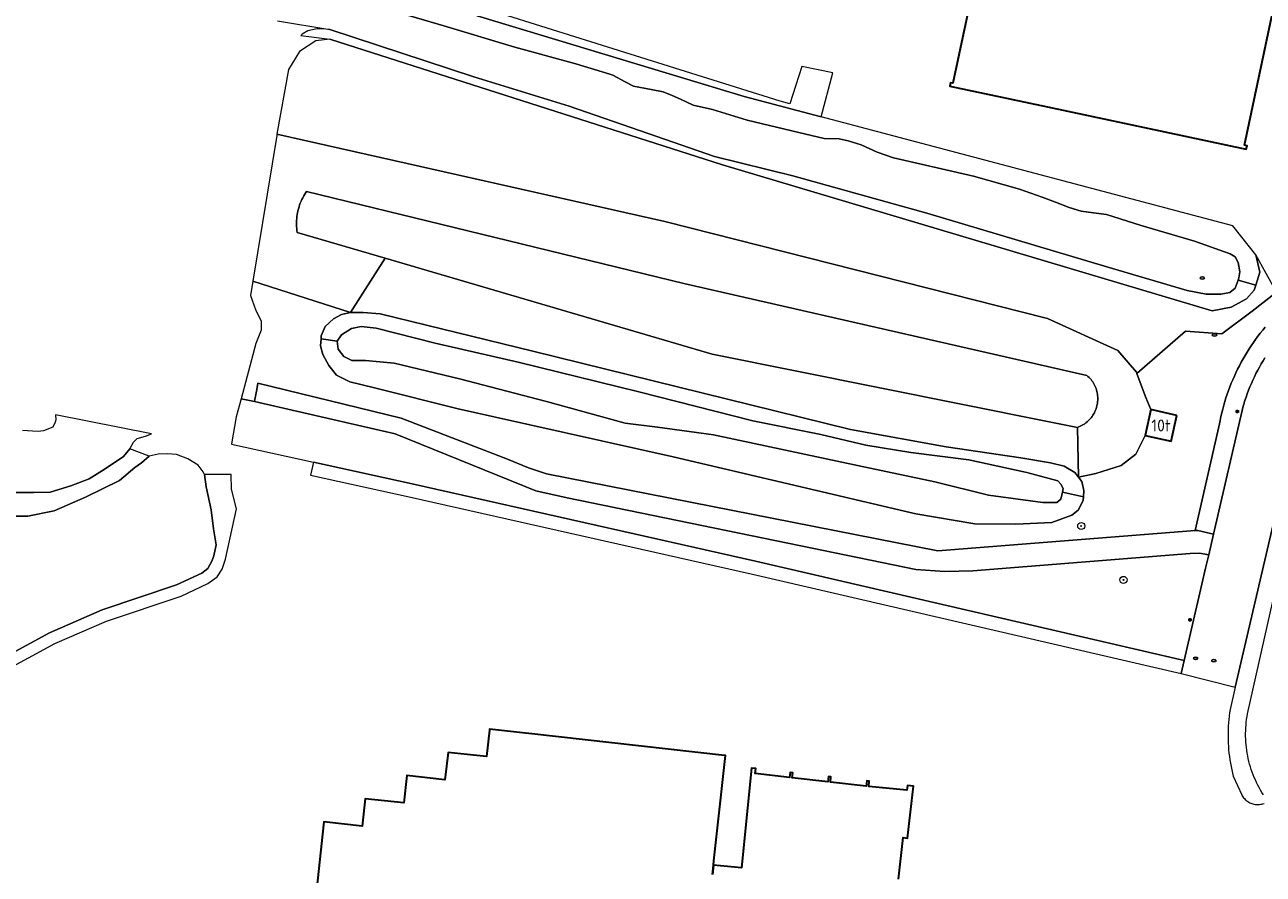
# Model space of a CAD drawing. Header units: metres. Extents: x 152610 to 160096, y 456114 to 462495.
# Tile 639 of 656: x 157025 to 157165, y 461739 to 461834. Entities that reach past the tile are written whole.
import ezdxf
from ezdxf.enums import TextEntityAlignment as Align

# ---------------------------------------------------------------- set-up
doc = ezdxf.new("R2010")
doc.units = ezdxf.units.M
doc.header["$LTSCALE"] = 0.5
doc.layers.get('0').update_dxf_attribs({"linetype": 'CONTINUOUS'})
for name, color, linetype, lineweight in [('B-PV-GR-BEPLANTING_CULTUUR_BOSPLANTSOEN-GV', 251, 'CONTINUOUS', 18), ('B-PV-GR-BEPLANTING_CULTUUR_HEESTERS-GV', 251, 'CONTINUOUS', 18), ('B-PV-GR-BOOM-S', 251, 'CONTINUOUS', 25), ('B-PV-GW-TALUD_KRUIN-G', 251, 'CONTINUOUS', 18), ('B-PV-IE-MEUBILAIR-S', 251, 'CONTINUOUS', 25), ('B-PV-OG-BEBOUWING-GV', 6, 'CONTINUOUS', 35), ('B-PV-OG-BEBOUWING-T18', 1, 'CONTINUOUS', 18), ('B-PV-OG-TERREIN_BEGROEID-GV', 251, 'CONTINUOUS', 18), ('B-PV-OG-TERREIN_OEVER-GV', 251, 'CONTINUOUS', 18), ('B-PV-OG-WATER_MEER-GV', 251, 'CONTINUOUS', 18), ('B-PV-OG-WATER_SLOOT-GV', 251, 'CONTINUOUS', 18), ('B-PV-VH-OPENVERHARDING_BETONSTRAATSTEEN-GV', 251, 'CONTINUOUS', 18), ('B-PV-VH-OPENVERHARDING_TEGEL-GV', 251, 'CONTINUOUS', 18)]:
    doc.layers.add(name, color=color, linetype=linetype, lineweight=lineweight)
doc.styles.add('NLCS-ISO', font='NLCS-ISO.ttf')
doc.styles.add('NLCS-ISO-M750-T18', font='NLCS-ISO.ttf', dxfattribs={"height": 1.35})

# ---------------------------------------------------------------- blocks, each defined once
blk = doc.blocks.new('SIE-MEUBILAIR_PAAL_LICHTMAST-SO')
for points in [[(-0.62, 0), (-1, 0)], [(-0.71, 0.71), (-0.44, 0.44)], [(0, 1), (0, 0.62)], [(0.44, 0.44), (0.71, 0.71)], [(1, 0), (0.62, 0)], [(-0.71, -0.71), (-0.44, -0.44)], [(0, -0.62), (0, -1)], [(0.44, -0.44), (0.71, -0.71)]]:
    blk.add_lwpolyline(points)
blk.add_circle((0, 0), 0.5)
blk = doc.blocks.new('SIE-MEUBILAIR_PUT_RIOOLPUT-SO')
blk.add_ellipse((0, 0), major_axis=(1.25, 0), ratio=0.54)
at = {"style": 'NLCS-ISO'}
blk.add_text('ri', height=0.75, dxfattribs=at).set_placement((-0.04, 0.07), align=Align.MIDDLE_CENTER)
blk = doc.blocks.new('SGR-BOOM_GBKN-SO')
at = {"linetype": 'ByBlock', "lineweight": 18}
h = blk.add_hatch(color=0, dxfattribs=at)
h.dxf.hatch_style = 1
edge = h.paths.add_edge_path()
edge.add_arc((0, 0), 0.25, 0, 360)
at = {"color": 0, "linetype": 'ByBlock', "lineweight": 18}
for radius in [2, 0.25]:
    blk.add_circle((0, 0), radius, dxfattribs=at)
at = {"color": 0, "linetype": 'ByBlock', "lineweight": 18, "style": 'NLCS-ISO'}
blk.add_attdef('SOORT', (2.5, 0), '', height=1.5, dxfattribs=at)

msp = doc.modelspace()

# ---------------------------------------------------------------- linework, layer by layer
at = {"layer": 'B-PV-GR-BEPLANTING_CULTUUR_BOSPLANTSOEN-GV', "flags": 128}
for points in [[(157103.84, 461818.591), (157059.589, 461832.764), (157057.979, 461832.553), (157056.14, 461831.352), (157054.901, 461829.327), (157053.609, 461822.049), (157097.327, 461812.216), (157140.309, 461801.349), (157140.441, 461801.289), (157148.365, 461797.698), (157150.47, 461795.266), (157150.521, 461795.128), (157155.986, 461799.859), (157160.085, 461799.586), (157163.491, 461802.135), (157166.241, 461804.286), (157163.911, 461808.461), (157164.367, 461806.502), (157163.926, 461805.052), (157163.751, 461804.475), (157162.856, 461803.529), (157161.155, 461802.581), (157158.991, 461802.174)], [(157097.327, 461812.216), (157053.609, 461822.049), (157053.586, 461821.922), (157050.896, 461805.49), (157061.914, 461801.97), (157065.818, 461808.079), (157055.899, 461810.984), (157055.867, 461811.206), (157055.842, 461811.429), (157055.826, 461811.653), (157055.818, 461811.878), (157055.817, 461812.102), (157055.825, 461812.326), (157055.841, 461812.55), (157055.864, 461812.773), (157055.896, 461812.996), (157055.935, 461813.217), (157055.982, 461813.436), (157056.038, 461813.654), (157056.1, 461813.869), (157056.171, 461814.082), (157056.249, 461814.293), (157056.334, 461814.501), (157056.427, 461814.705), (157056.527, 461814.906), (157056.634, 461815.103), (157056.748, 461815.297), (157056.869, 461815.486), (157056.943, 461815.595), (157099.483, 461805.258), (157140.441, 461795.908), (157144.885, 461794.893), (157145.009, 461794.784), (157145.128, 461794.669), (157145.241, 461794.548), (157145.348, 461794.422), (157145.449, 461794.291), (157145.544, 461794.155), (157145.632, 461794.015), (157145.713, 461793.871), (157145.786, 461793.723), (157145.853, 461793.571), (157145.912, 461793.417), (157145.964, 461793.26), (157146.008, 461793.1), (157146.044, 461792.939), (157146.073, 461792.776), (157146.093, 461792.612), (157146.106, 461792.447), (157146.11, 461792.281), (157146.107, 461792.116), (157146.096, 461791.951), (157146.076, 461791.787), (157146.049, 461791.623), (157146.014, 461791.462), (157145.971, 461791.302), (157145.92, 461791.144), (157145.862, 461790.99), (157145.797, 461790.838), (157145.724, 461790.689), (157145.644, 461790.544), (157145.557, 461790.404), (157145.463, 461790.267), (157145.363, 461790.135), (157145.257, 461790.009), (157145.145, 461789.887), (157145.027, 461789.771), (157144.903, 461789.661), (157144.775, 461789.557), (157144.641, 461789.459), (157144.503, 461789.368), (157144.361, 461789.284), (157144.214, 461789.207), (157144.065, 461789.137), (157143.911, 461789.074), (157143.819, 461789.04), (157143.934, 461783.43), (157145.9, 461783.845), (157148.744, 461784.758), (157150.397, 461786.03), (157151.453, 461788.129), (157152.109, 461791.041), (157151.538, 461792.396), (157151.017, 461793.792), (157150.521, 461795.128), (157150.47, 461795.266), (157148.365, 461797.698), (157140.441, 461801.289), (157140.309, 461801.349)], [(157099.483, 461805.258), (157056.943, 461815.595), (157056.869, 461815.486), (157056.748, 461815.297), (157056.634, 461815.103), (157056.527, 461814.906), (157056.427, 461814.705), (157056.334, 461814.501), (157056.249, 461814.293), (157056.171, 461814.082), (157056.1, 461813.869), (157056.038, 461813.654), (157055.982, 461813.436), (157055.935, 461813.217), (157055.896, 461812.996), (157055.864, 461812.773), (157055.841, 461812.55), (157055.825, 461812.326), (157055.817, 461812.102), (157055.818, 461811.878), (157055.826, 461811.653), (157055.842, 461811.429), (157055.867, 461811.206), (157055.899, 461810.984), (157065.818, 461808.079), (157102.641, 461797.296), (157140.441, 461789.717), (157143.819, 461789.04), (157143.911, 461789.074), (157144.065, 461789.137), (157144.214, 461789.207), (157144.361, 461789.284), (157144.503, 461789.368), (157144.641, 461789.459), (157144.775, 461789.557), (157144.903, 461789.661), (157145.027, 461789.771), (157145.145, 461789.887), (157145.257, 461790.009), (157145.363, 461790.135), (157145.463, 461790.267), (157145.557, 461790.404), (157145.644, 461790.544), (157145.724, 461790.689), (157145.797, 461790.838), (157145.862, 461790.99), (157145.92, 461791.144), (157145.971, 461791.302), (157146.014, 461791.462), (157146.049, 461791.623), (157146.076, 461791.787), (157146.096, 461791.951), (157146.107, 461792.116), (157146.11, 461792.281), (157146.106, 461792.447), (157146.093, 461792.612), (157146.073, 461792.776), (157146.044, 461792.939), (157146.008, 461793.1), (157145.964, 461793.26), (157145.912, 461793.417), (157145.853, 461793.571), (157145.786, 461793.723), (157145.713, 461793.871), (157145.632, 461794.015), (157145.544, 461794.155), (157145.449, 461794.291), (157145.348, 461794.422), (157145.241, 461794.548), (157145.128, 461794.669), (157145.009, 461794.784), (157144.885, 461794.893), (157140.441, 461795.908)], [(157102.641, 461797.296), (157065.818, 461808.079), (157061.914, 461801.97), (157063.318, 461801.973), (157065.252, 461801.84), (157082.434, 461797.626), (157104.222, 461792.273), (157118.248, 461788.787), (157129.025, 461786.858), (157137.453, 461785.614), (157140.769, 461785.047), (157142.312, 461784.66), (157143.51, 461783.972), (157143.934, 461783.43), (157143.819, 461789.04), (157140.441, 461789.717)]]:
    msp.add_lwpolyline(points, close=True, dxfattribs=at)
at = {"layer": 'B-PV-GR-BEPLANTING_CULTUUR_HEESTERS-GV', "flags": 128}
msp.add_lwpolyline([(157155.858, 461762.778), (157107.531, 461773.975), (157068.863, 461782.685), (157057.721, 461785.139), (157057.398, 461783.677), (157068.525, 461781.227), (157107.192, 461772.517), (157155.519, 461761.32)], close=True, dxfattribs=at)
at = {"layer": 'B-PV-GW-TALUD_KRUIN-G', "flags": 128}
msp.add_lwpolyline([(157065.818, 461808.079), (157055.899, 461810.984), (157055.867, 461811.206), (157055.842, 461811.429), (157055.826, 461811.653), (157055.818, 461811.878), (157055.817, 461812.102), (157055.825, 461812.326), (157055.841, 461812.55), (157055.864, 461812.773), (157055.896, 461812.996), (157055.935, 461813.217), (157055.982, 461813.436), (157056.038, 461813.654), (157056.1, 461813.869), (157056.171, 461814.082), (157056.249, 461814.293), (157056.334, 461814.501), (157056.427, 461814.705), (157056.527, 461814.906), (157056.634, 461815.103), (157056.748, 461815.297), (157056.869, 461815.486), (157056.943, 461815.595), (157099.483, 461805.258), (157140.441, 461795.908), (157144.885, 461794.893), (157145.009, 461794.784), (157145.128, 461794.669), (157145.241, 461794.548), (157145.348, 461794.422), (157145.449, 461794.291), (157145.544, 461794.155), (157145.632, 461794.015), (157145.713, 461793.871), (157145.786, 461793.723), (157145.853, 461793.571), (157145.912, 461793.417), (157145.964, 461793.26), (157146.008, 461793.1), (157146.044, 461792.939), (157146.073, 461792.776), (157146.093, 461792.612), (157146.106, 461792.447), (157146.11, 461792.281), (157146.107, 461792.116), (157146.096, 461791.951), (157146.076, 461791.787), (157146.049, 461791.623), (157146.014, 461791.462), (157145.971, 461791.302), (157145.92, 461791.144), (157145.862, 461790.99), (157145.797, 461790.838), (157145.724, 461790.689), (157145.644, 461790.544), (157145.557, 461790.404), (157145.463, 461790.267), (157145.363, 461790.135), (157145.257, 461790.009), (157145.145, 461789.887), (157145.027, 461789.771), (157144.903, 461789.661), (157144.775, 461789.557), (157144.641, 461789.459), (157144.503, 461789.368), (157144.361, 461789.284), (157144.214, 461789.207), (157144.065, 461789.137), (157143.911, 461789.074), (157143.819, 461789.04)], dxfattribs=at)
at = {"layer": 'B-PV-OG-BEBOUWING-GV', "flags": 128}
for points in [[(157136.303, 461856.591), (157135.921, 461856.678), (157129.776, 461827.785), (157129.51, 461827.838), (157129.438, 461827.452), (157140.441, 461825.121), (157162.825, 461820.378), (157162.936, 461820.739), (157162.663, 461820.802), (157168.775, 461849.705), (157168.37, 461849.77), (157168.345, 461849.491), (157140.441, 461855.418), (157136.248, 461856.308)], [(157155.031, 461790.382), (157152.109, 461791.041), (157151.453, 461788.129), (157154.381, 461787.474)]]:
    msp.add_lwpolyline(points, close=True, dxfattribs=at)
for points in [[(157102.689, 461738.704), (157102.806, 461739.762), (157102.856, 461740.22), (157103.342, 461744.632), (157104.164, 461752.096), (157104.039, 461752.11), (157081.99, 461754.56), (157081.619, 461754.602), (157077.576, 461755.051), (157077.564, 461754.94), (157077.23, 461751.974), (157075.044, 461752.213), (157072.9, 461752.447), (157072.55, 461749.376), (157068.246, 461749.828), (157067.895, 461746.752), (157063.567, 461747.237), (157063.208, 461744.16), (157058.898, 461744.636), (157058.053, 461736.93)], [(157123.65, 461738.164), (157124.167, 461742.849), (157124.684, 461742.792), (157125.337, 461748.662), (157124.662, 461748.734), (157124.609, 461748.197), (157120.309, 461748.619), (157120.368, 461749.213), (157120.085, 461749.241), (157120.026, 461748.641), (157115.979, 461749.089), (157116.047, 461749.691), (157115.772, 461749.723), (157115.704, 461749.12), (157111.691, 461749.575), (157111.76, 461750.162), (157111.452, 461750.198), (157111.383, 461749.611), (157107.505, 461750.054), (157107.562, 461750.639), (157107.082, 461750.686), (157105.978, 461739.45), (157102.806, 461739.762), (157102.689, 461738.704)]]:
    msp.add_lwpolyline(points, dxfattribs=at)
at = {"layer": 'B-PV-OG-TERREIN_BEGROEID-GV', "flags": 128}
for points in [[(157032.633, 461850.117), (157031.556, 461850.328), (157031.335, 461849.193), (157032.195, 461848.952), (157054.73, 461841.892), (157055.302, 461841.713), (157106.247, 461826.313), (157114.931, 461824.016), (157116.254, 461828.966), (157112.778, 461829.692), (157111.402, 461825.473), (157110.33, 461825.761)], [(157051.085, 461791.967), (157049.569, 461792.269), (157049.032, 461790.244), (157048.51, 461787.181), (157048.51, 461787.168), (157057.721, 461785.139), (157068.863, 461782.685), (157107.531, 461773.975), (157155.858, 461762.778), (157157.853, 461771.386), (157158.267, 461773.173), (157158.617, 461774.683), (157157.56, 461774.862), (157156.525, 461774.86), (157132.039, 461772.909), (157128.863, 461772.809), (157125.594, 461773.054), (157113.918, 461775.441), (157086.329, 461781.124), (157082.782, 461781.898), (157077.045, 461784.231), (157066.93, 461788.325)]]:
    msp.add_lwpolyline(points, close=True, dxfattribs=at)
for points in [[(157166.241, 461804.286), (157163.491, 461802.135), (157160.085, 461799.586), (157155.986, 461799.859), (157150.521, 461795.128), (157151.017, 461793.792), (157151.538, 461792.396), (157152.109, 461791.041), (157155.031, 461790.382), (157154.381, 461787.474), (157151.453, 461788.129), (157150.397, 461786.03), (157148.744, 461784.758), (157145.9, 461783.845), (157143.934, 461783.43), (157144.319, 461782.939), (157144.528, 461781.926), (157144.487, 461781.231), (157144.462, 461780.821), (157143.912, 461779.738), (157143.2, 461779.161), (157140.947, 461778.326), (157136.873, 461778.132), (157132.27, 461778.189), (157125.592, 461779.3), (157098.254, 461785.721), (157074.026, 461791.113), (157064.606, 461793.483), (157061.842, 461794.19), (157060.344, 461794.922), (157059.467, 461796.002), (157058.773, 461797.243), (157058.517, 461798.209), (157058.581, 461799.016), (157058.607, 461799.337), (157059.064, 461800.42), (157059.983, 461801.274), (157060.879, 461801.76), (157061.914, 461801.97), (157050.896, 461805.49), (157050.631, 461803.874), (157051.187, 461802.333), (157051.835, 461801), (157051.838, 461799.987), (157051.22, 461798.49), (157049.569, 461792.269), (157051.085, 461791.967), (157051.128, 461792.197), (157051.335, 461793.291), (157051.474, 461794.027), (157067.628, 461790.083), (157079.591, 461785.454), (157081.96, 461784.475), (157083.985, 461783.823), (157128.097, 461775.137), (157157.069, 461777.422), (157159.811, 461789.441), (157159.889, 461789.835), (157159.981, 461790.261), (157160.081, 461790.686), (157160.188, 461791.109), (157160.304, 461791.53), (157160.427, 461791.949), (157160.558, 461792.365), (157160.696, 461792.779), (157160.842, 461793.191), (157160.995, 461793.599), (157161.156, 461794.005), (157161.324, 461794.407), (157161.5, 461794.807), (157161.683, 461795.203), (157161.873, 461795.596), (157162.071, 461795.985), (157162.275, 461796.371), (157162.486, 461796.753), (157162.705, 461797.131), (157162.93, 461797.504), (157163.162, 461797.874), (157163.401, 461798.239), (157163.647, 461798.6), (157163.899, 461798.956), (157164.157, 461799.308), (157164.422, 461799.655), (157164.694, 461799.997), (157164.971, 461800.334)], [(157023.659, 461781.719), (157026.168, 461781.702), (157028.056, 461781.753), (157030.402, 461782.45), (157032.471, 461783.261), (157034.24, 461784.393), (157036.308, 461785.756), (157037.02, 461786.61), (157037.455, 461787.393), (157037.868, 461787.786), (157038.788, 461788.064), (157039.473, 461788.323), (157028.658, 461790.456), (157028.698, 461789.891), (157028.605, 461789.648), (157028.378, 461789.061), (157027.32, 461788.667), (157026.699, 461788.596), (157026.08, 461788.635), (157024.926, 461788.707)]]:
    msp.add_lwpolyline(points, dxfattribs=at)
at = {"layer": 'B-PV-OG-TERREIN_OEVER-GV', "flags": 128}
for points in [[(157067.161, 461835.807), (157072.413, 461834.255), (157080.429, 461831.859), (157087.293, 461829.966), (157091.117, 461828.825), (157091.463, 461828.711), (157092.846, 461827.932), (157093.791, 461827.451), (157095.771, 461827.088), (157097.13, 461826.838), (157098.166, 461826.403), (157099.088, 461826.014), (157100.517, 461825.305), (157102.682, 461824.827), (157106.621, 461823.64), (157112.425, 461822.228), (157115.281, 461821.568), (157116.984, 461821.549), (157117.974, 461821.321), (157119.448, 461820.865), (157121.246, 461820.018), (157123.089, 461819.378), (157132.094, 461817.33), (157137.3, 461815.847), (157139.834, 461814.956), (157141.331, 461814.407), (157142.898, 461813.79), (157144.234, 461813.402), (157145.616, 461813.198), (157147.112, 461813.018), (157151.005, 461811.762), (157157.017, 461810.028), (157161.026, 461808.565), (157161.579, 461808.245), (157161.926, 461807.601), (157162.136, 461806.566), (157162.023, 461805.898), (157161.918, 461805.614), (157163.926, 461805.052), (157164.367, 461806.502), (157163.911, 461808.461), (157161.314, 461811.749), (157114.931, 461824.016), (157106.247, 461826.313), (157055.302, 461841.713)], [(157023.952, 461779.06), (157025.53, 461779.045), (157028.517, 461779.647), (157032.059, 461781.179), (157035.859, 461783.063), (157037.619, 461784.534), (157038.342, 461785.037), (157039.231, 461785.801), (157037.02, 461786.61), (157036.308, 461785.756), (157034.24, 461784.393), (157032.471, 461783.261), (157030.402, 461782.45), (157028.056, 461781.753), (157026.168, 461781.702), (157023.659, 461781.719)], [(157022.635, 461761.497), (157028.591, 461764.694), (157034.424, 461767.24), (157042.813, 461770.042), (157045.841, 461771.47), (157046.872, 461772.234), (157047.424, 461773.084), (157047.808, 461774.201), (157049.057, 461779.857), (157048.477, 461782.071), (157048.444, 461783.733), (157045.436, 461783.737), (157045.626, 461782.346), (157046.208, 461779.748), (157046.473, 461777.633), (157046.775, 461775.833), (157046.497, 461774.576), (157046.285, 461773.977), (157045.826, 461773.153), (157045.139, 461772.644), (157042.305, 461771.307), (157033.936, 461768.512), (157027.996, 461765.919), (157021.926, 461762.661)]]:
    msp.add_lwpolyline(points, dxfattribs=at)
for points in [[(157059.575, 461833.854), (157058.728, 461833.921), (157058.13, 461833.919), (157057.108, 461833.687), (157056.474, 461833.317), (157056.293, 461833.163), (157059.589, 461832.764), (157103.84, 461818.591), (157158.991, 461802.174), (157161.155, 461802.581), (157162.856, 461803.529), (157163.751, 461804.475), (157163.926, 461805.052), (157161.918, 461805.614), (157161.588, 461804.723), (157160.991, 461804.215), (157159.979, 461804.051), (157158.322, 461804.047), (157156.203, 461804.456), (157147.15, 461807.126), (157126.834, 461813.15), (157111.747, 461817.37), (157102.926, 461819.556), (157095.443, 461822.138), (157086.551, 461825.2), (157075.802, 461828.514)], [(157065.252, 461801.84), (157063.318, 461801.973), (157061.914, 461801.97), (157060.879, 461801.76), (157059.983, 461801.274), (157059.064, 461800.42), (157058.607, 461799.337), (157058.581, 461799.016), (157060.416, 461798.766), (157060.897, 461799.481), (157062, 461800.174), (157063.104, 461800.384), (157064.808, 461800.205), (157071.442, 461798.518), (157080.792, 461796.379), (157094.404, 461793.053), (157107.256, 461789.772), (157114.901, 461788.226), (157119.968, 461787.042), (157125.057, 461786.204), (157131.573, 461785.392), (157138.113, 461783.981), (157141.615, 461783.024), (157141.961, 461782.633), (157142.215, 461782.151), (157142.132, 461781.761), (157144.487, 461781.231), (157144.528, 461781.926), (157144.319, 461782.939), (157143.934, 461783.43), (157143.51, 461783.972), (157142.312, 461784.66), (157140.769, 461785.047), (157137.453, 461785.614), (157129.025, 461786.858), (157118.248, 461788.787), (157104.222, 461792.273), (157082.434, 461797.626)], [(157060.416, 461798.766), (157058.581, 461799.016), (157058.517, 461798.209), (157058.773, 461797.243), (157059.467, 461796.002), (157060.344, 461794.922), (157061.842, 461794.19), (157064.606, 461793.483), (157074.026, 461791.113), (157098.254, 461785.721), (157125.592, 461779.3), (157132.27, 461778.189), (157136.873, 461778.132), (157140.947, 461778.326), (157143.2, 461779.161), (157143.912, 461779.738), (157144.462, 461780.821), (157144.487, 461781.231), (157142.132, 461781.761), (157141.965, 461780.976), (157141.506, 461780.584), (157139.918, 461780.58), (157133.793, 461781.392), (157127.735, 461782.919), (157119.03, 461784.761), (157102.794, 461788.218), (157096.508, 461789.077), (157092.848, 461789.527), (157084.003, 461791.945), (157074.191, 461794.497), (157066.821, 461796.274), (157063.598, 461796.565), (157062.056, 461796.561), (157061.157, 461797.042), (157060.51, 461797.846)]]:
    msp.add_lwpolyline(points, close=True, dxfattribs=at)
at = {"layer": 'B-PV-OG-WATER_MEER-GV', "flags": 128}
msp.add_lwpolyline([(157021.926, 461762.661), (157027.996, 461765.919), (157033.936, 461768.512), (157042.305, 461771.307), (157045.139, 461772.644), (157045.826, 461773.153), (157046.285, 461773.977), (157046.497, 461774.576), (157046.775, 461775.833), (157046.473, 461777.633), (157046.208, 461779.748), (157045.626, 461782.346), (157045.436, 461783.737), (157045.306, 461784.053), (157044.728, 461784.794), (157043.576, 461785.496), (157042.312, 461785.994), (157041.328, 461786.066), (157040.233, 461786.044), (157039.231, 461785.801), (157038.342, 461785.037), (157037.619, 461784.534), (157035.859, 461783.063), (157032.059, 461781.179), (157028.517, 461779.647), (157025.53, 461779.045), (157023.952, 461779.06)], dxfattribs=at)
at = {"layer": 'B-PV-OG-WATER_SLOOT-GV', "flags": 128}
msp.add_lwpolyline([(157053.682, 461834.822), (157059.575, 461833.854), (157075.802, 461828.514), (157086.551, 461825.2), (157095.443, 461822.138), (157102.926, 461819.556), (157111.747, 461817.37), (157126.834, 461813.15), (157147.15, 461807.126), (157156.203, 461804.456), (157158.322, 461804.047), (157159.979, 461804.051), (157160.991, 461804.215), (157161.588, 461804.723), (157161.918, 461805.614), (157162.023, 461805.898), (157162.136, 461806.566), (157161.926, 461807.601), (157161.579, 461808.245), (157161.026, 461808.565), (157157.017, 461810.028), (157151.005, 461811.762), (157147.112, 461813.018), (157145.616, 461813.198), (157144.234, 461813.402), (157142.898, 461813.79), (157141.331, 461814.407), (157139.834, 461814.956), (157137.3, 461815.847), (157132.094, 461817.33), (157123.089, 461819.378), (157121.246, 461820.018), (157119.448, 461820.865), (157117.974, 461821.321), (157116.984, 461821.549), (157115.281, 461821.568), (157112.425, 461822.228), (157106.621, 461823.64), (157102.682, 461824.827), (157100.517, 461825.305), (157099.088, 461826.014), (157098.166, 461826.403), (157097.13, 461826.838), (157095.771, 461827.088), (157093.791, 461827.451), (157092.846, 461827.932), (157091.463, 461828.711), (157091.117, 461828.825), (157087.293, 461829.966), (157080.429, 461831.859), (157072.413, 461834.255), (157067.161, 461835.807)], dxfattribs=at)
msp.add_lwpolyline([(157064.808, 461800.205), (157063.104, 461800.384), (157062, 461800.174), (157060.897, 461799.481), (157060.416, 461798.766), (157060.51, 461797.846), (157061.157, 461797.042), (157062.056, 461796.561), (157063.598, 461796.565), (157066.821, 461796.274), (157074.191, 461794.497), (157084.003, 461791.945), (157092.848, 461789.527), (157096.508, 461789.077), (157102.794, 461788.218), (157119.03, 461784.761), (157127.735, 461782.919), (157133.793, 461781.392), (157139.918, 461780.58), (157141.506, 461780.584), (157141.965, 461780.976), (157142.132, 461781.761), (157142.215, 461782.151), (157141.961, 461782.633), (157141.615, 461783.024), (157138.113, 461783.981), (157131.573, 461785.392), (157125.057, 461786.204), (157119.968, 461787.042), (157114.901, 461788.226), (157107.256, 461789.772), (157094.404, 461793.053), (157080.792, 461796.379), (157071.442, 461798.518)], close=True, dxfattribs=at)
at = {"layer": 'B-PV-VH-OPENVERHARDING_BETONSTRAATSTEEN-GV', "flags": 128}
msp.add_lwpolyline([(157164.955, 461796.892), (157164.738, 461796.542), (157164.528, 461796.188), (157164.325, 461795.83), (157164.129, 461795.468), (157163.94, 461795.102), (157163.758, 461794.733), (157163.583, 461794.36), (157163.416, 461793.984), (157163.256, 461793.605), (157163.103, 461793.222), (157162.958, 461792.837), (157162.82, 461792.449), (157162.69, 461792.059), (157162.568, 461791.666), (157162.498, 461791.429), (157159.16, 461777.027), (157158.617, 461774.683), (157158.267, 461773.173), (157157.853, 461771.386), (157155.858, 461762.778), (157155.519, 461761.32), (157161.612, 461759.794), (157168.278, 461788.404)], dxfattribs=at)
at = {"layer": 'B-PV-VH-OPENVERHARDING_TEGEL-GV', "flags": 128}
for points in [[(157164.971, 461800.334), (157164.694, 461799.997), (157164.422, 461799.655), (157164.157, 461799.308), (157163.899, 461798.956), (157163.647, 461798.6), (157163.401, 461798.239), (157163.162, 461797.874), (157162.93, 461797.504), (157162.705, 461797.131), (157162.486, 461796.753), (157162.275, 461796.371), (157162.071, 461795.985), (157161.873, 461795.596), (157161.683, 461795.203), (157161.5, 461794.807), (157161.324, 461794.407), (157161.156, 461794.005), (157160.995, 461793.599), (157160.842, 461793.191), (157160.696, 461792.779), (157160.558, 461792.365), (157160.427, 461791.949), (157160.304, 461791.53), (157160.188, 461791.109), (157160.081, 461790.686), (157159.981, 461790.261), (157159.889, 461789.835), (157159.811, 461789.441), (157157.069, 461777.422), (157157.373, 461777.446), (157159.16, 461777.027), (157162.498, 461791.429), (157162.568, 461791.666), (157162.69, 461792.059), (157162.82, 461792.449), (157162.958, 461792.837), (157163.103, 461793.222), (157163.256, 461793.605), (157163.416, 461793.984), (157163.583, 461794.36), (157163.758, 461794.733), (157163.94, 461795.102), (157164.129, 461795.468), (157164.325, 461795.83), (157164.528, 461796.188), (157164.738, 461796.542), (157164.955, 461796.892)], [(157168.278, 461788.404), (157161.612, 461759.794), (157161.023, 461757.265), (157160.966, 461756.891), (157160.916, 461756.515), (157160.874, 461756.139), (157160.841, 461755.761), (157160.815, 461755.383), (157160.797, 461755.005), (157160.788, 461754.626), (157160.786, 461754.248), (157160.792, 461753.869), (157160.807, 461753.491), (157160.829, 461753.113), (157160.859, 461752.735), (157160.898, 461752.358), (157160.944, 461751.982), (157160.998, 461751.607), (157161.06, 461751.234), (157161.13, 461750.861), (157161.208, 461750.491), (157161.293, 461750.122), (157161.379, 461749.783), (157162.336, 461747.665), (157162.399, 461747.554), (157162.468, 461747.447), (157162.545, 461747.344), (157162.627, 461747.247), (157162.716, 461747.155), (157162.81, 461747.068), (157162.909, 461746.988), (157163.013, 461746.914), (157163.121, 461746.847), (157163.234, 461746.786), (157163.35, 461746.733), (157163.469, 461746.687), (157163.591, 461746.649), (157163.715, 461746.618), (157163.841, 461746.595), (157163.967, 461746.581), (157164.095, 461746.574), (157164.223, 461746.575), (157164.35, 461746.584), (157164.476, 461746.601), (157164.602, 461746.626), (157164.725, 461746.659), (157164.846, 461746.699)], [(157164.774, 461747.672), (157164.606, 461747.941), (157164.444, 461748.214), (157164.29, 461748.491), (157164.142, 461748.772), (157164.002, 461749.057), (157163.868, 461749.345), (157163.742, 461749.636), (157163.624, 461749.93), (157163.513, 461750.227), (157163.409, 461750.527), (157163.313, 461750.829), (157163.225, 461751.134), (157163.145, 461751.441), (157163.072, 461751.749), (157163.007, 461752.06), (157162.95, 461752.372), (157162.9, 461752.685), (157162.859, 461753), (157162.826, 461753.315), (157162.8, 461753.631), (157162.783, 461753.948), (157162.773, 461754.265), (157162.772, 461754.583), (157162.778, 461754.9), (157162.793, 461755.217), (157162.815, 461755.533), (157162.846, 461755.849), (157162.884, 461756.164), (157162.931, 461756.477), (157162.985, 461756.79), (157169.701, 461786.627)]]:
    msp.add_lwpolyline(points, dxfattribs=at)
msp.add_lwpolyline([(157159.16, 461777.027), (157157.373, 461777.446), (157157.069, 461777.422), (157128.097, 461775.137), (157083.985, 461783.823), (157081.96, 461784.475), (157079.591, 461785.454), (157067.628, 461790.083), (157051.474, 461794.027), (157051.335, 461793.291), (157051.128, 461792.197), (157051.085, 461791.967), (157066.93, 461788.325), (157077.045, 461784.231), (157082.782, 461781.898), (157086.329, 461781.124), (157113.918, 461775.441), (157125.594, 461773.054), (157128.863, 461772.809), (157132.039, 461772.909), (157156.525, 461774.86), (157157.56, 461774.862), (157158.617, 461774.683)], close=True, dxfattribs=at)

# ---------------------------------------------------------------- block references
at = {"layer": 'B-PV-GR-BOOM-S', "xscale": 0.2, "yscale": 0.2, "zscale": 0.2}
for p in [(157144.247, 461777.939), (157149.009, 461771.871)]:
    msp.add_blockref('SGR-BOOM_GBKN-SO', p, dxfattribs=at)
at = {"layer": 'B-PV-IE-MEUBILAIR-S', "xscale": 0.2, "yscale": 0.2, "zscale": 0.2}
for name, p in [('SIE-MEUBILAIR_PUT_RIOOLPUT-SO', (157157.886, 461805.871)), ('SIE-MEUBILAIR_PUT_RIOOLPUT-SO', (157159.269, 461799.461)), ('SIE-MEUBILAIR_PAAL_LICHTMAST-SO', (157161.834, 461790.834)), ('SIE-MEUBILAIR_PAAL_LICHTMAST-SO', (157156.506, 461767.368)), ('SIE-MEUBILAIR_PUT_RIOOLPUT-SO', (157157.15, 461763.029)), ('SIE-MEUBILAIR_PUT_RIOOLPUT-SO', (157159.185, 461762.782))]:
    msp.add_blockref(name, p, dxfattribs=at)

# ---------------------------------------------------------------- texts
at = {"layer": 'B-PV-OG-BEBOUWING-T18', "style": 'NLCS-ISO-M750-T18'}
msp.add_text('10t', height=1.35, dxfattribs=at).set_placement((157153.243, 461789.258), align=Align.MIDDLE)

doc.saveas('drawing.dxf')
